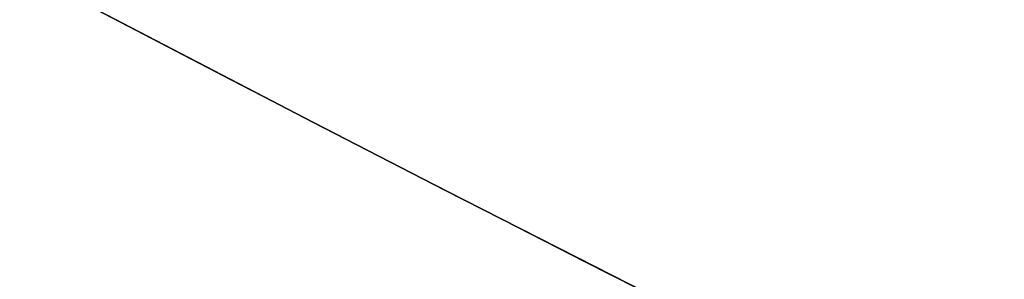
# Model space of a CAD drawing. Header units: millimetres. Extents: x -1649 to 240, y -242 to 238.
# Tile 349 of 656: x -10.735 to -10.26, y -22.402 to -22.277. Entities that reach past the tile are written whole.
import ezdxf

# ---------------------------------------------------------------- set-up
doc = ezdxf.new("R2010")
doc.units = ezdxf.units.MM
for name, color, linetype, true_color in [('BOMBILLA', 7, 'Continuous', 0xfff700), ('NEGRO', 7, 'Continuous', 0x292828), ('PANTALLA', 7, 'Continuous', 0xffffff)]:
    doc.layers.add(name, color=color, linetype=linetype, true_color=true_color)

# ---------------------------------------------------------------- blocks, each defined once
blk = doc.blocks.new('DOME M 29914')
at = {"layer": 'BOMBILLA', "extrusion": (0, 0, -1)}
blk.add_arc((-12.50152331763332, -0.01811837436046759, -330.6345638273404), 24.05871559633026, 180.8118392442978, 0.8118392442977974, dxfattribs=at)
at = {"layer": 'NEGRO', "extrusion": (0, 0, -1)}
for centre, radius, start, end in [((-12.49999999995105, -1.341600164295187e-10, -253.25), 211.4999999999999, 292.5907274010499, 112.5907273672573), ((-12.49999999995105, -1.341600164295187e-10, -253.5), 210, 329.857864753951, 149.8578647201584), ((-12.49999999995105, -1.341600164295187e-10, -253.25), 210.4999999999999, 292.5907274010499, 112.5907273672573), ((-12.49999999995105, -1.341600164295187e-10, -253.5), 206, 329.857864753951, 149.8578647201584), ((-12.49999999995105, -1.341600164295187e-10, -247), 199.5, 292.5907274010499, 112.5907273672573), ((-12.49999999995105, -1.341500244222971e-10, -258.5), 211.5, 292.590727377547, 112.5907273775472), ((-12.49999999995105, -1.341506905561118e-10, -248), 210.5, 292.590727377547, 112.5907273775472), ((-12.49999999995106, -1.341466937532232e-10, -258.4999999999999), 210.5, 292.5907273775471, 112.5907273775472), ((-12.49999999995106, -1.341513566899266e-10, -247.5), 199.5, 292.5907273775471, 112.5907273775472), ((-12.49999999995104, -1.341606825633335e-10, -259.5), 210, 329.8578647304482, 149.8578647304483), ((-12.49999999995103, -1.341431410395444e-10, -259.5), 206, 329.8578647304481, 149.8578647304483), ((-12.49999999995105, -1.341600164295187e-10, -253.25), 211.4999999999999, 112.5907273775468, 292.5907274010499), ((-12.49999999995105, -1.341950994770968e-10, -248), 211.5, 112.5907273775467, 292.5907273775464), ((-12.49999999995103, -1.341977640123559e-10, -258.4999999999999), 211.5, 112.5907273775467, 292.5907273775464), ((-12.49999999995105, -1.341600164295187e-10, -253.25), 210.4999999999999, 112.5907273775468, 292.5907274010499), ((-12.49999999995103, -1.341911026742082e-10, -258.5), 210.5, 112.5907273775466, 292.5907273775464), ((-12.49999999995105, -1.341600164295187e-10, -247), 199.5, 112.5907273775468, 292.5907274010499), ((-12.49999999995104, -1.341873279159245e-10, -247.5), 199.5, 112.5907273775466, 292.5907273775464), ((-12.49999999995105, -1.341600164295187e-10, -253.5), 210, 149.8578647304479, 329.857864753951), ((-12.49999999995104, -1.341280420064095e-10, -259.5), 210, 149.8578647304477, 329.8578647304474), ((-12.49999999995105, -1.341600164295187e-10, -253.5), 206, 149.8578647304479, 329.857864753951), ((-12.49999999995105, -1.341633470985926e-10, -259.5), 206, 149.8578647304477, 329.8578647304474), ((-12.49999999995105, -1.341600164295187e-10, -265.119279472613), 28.40000000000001, 60.27582303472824, 240.2758230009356), ((-12.49999999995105, -1.341569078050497e-10, -265.619279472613), 26.30000000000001, 60.27582301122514, 240.2758230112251), ((-12.49999999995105, -1.341600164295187e-10, -264.369279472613), 26.30000000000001, 60.27582303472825, 240.2758230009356), ((-12.49999999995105, -1.341582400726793e-10, -267.119279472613), 28.40000000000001, 60.27582301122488, 240.2758230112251), ((-12.49999999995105, -1.341600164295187e-10, -265.119279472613), 28.40000000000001, 240.2758230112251, 60.27582303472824), ((-12.49999999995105, -1.3417089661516e-10, -267.119279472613), 28.4, 240.2758230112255, 60.27582301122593), ((-12.49999999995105, -1.341600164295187e-10, -264.369279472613), 26.30000000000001, 240.2758230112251, 60.27582303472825), ((-12.49999999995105, -1.341686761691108e-10, -265.619279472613), 26.3, 240.2758230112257, 60.27582301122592), ((-12.49999999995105, -1.341682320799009e-10, -275.919279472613), 23.1, 240.2758230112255, 60.27582301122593), ((-12.49999999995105, -1.341582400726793e-10, -256.5), 26, 227.962105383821, 47.96210538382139), ((-12.4999999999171, -7.470535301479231e-11, -275.919279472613), 21.85790949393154, 240.2758230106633, 60.27582301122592), ((-12.49999999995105, -1.341600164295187e-10, -273.571862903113), 20.59548659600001, 259.7877403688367, 60.27582302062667), ((-12.49999999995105, -1.341600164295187e-10, -267.568868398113), 20.59548659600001, 260.1318514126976, 60.27582303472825), ((-12.49999999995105, -1.341600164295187e-10, -270.867860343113), 20.59548659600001, 240.2758230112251, 60.27582303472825), ((-12.49999999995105, -1.341631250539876e-10, -252.7), 21.75, 227.962105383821, 47.9621053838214), ((-12.49999999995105, -1.341640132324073e-10, -252.7), 20.95, 227.962105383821, 47.9621053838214), ((-12.49999999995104, -1.341553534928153e-10, -221), 20.94999999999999, 227.9621053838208, 47.9621053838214), ((-12.49999999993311, -1.141173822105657e-10, -281.3), 19.1499999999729, 227.9621053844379, 47.9621053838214), ((-12.49999999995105, -1.341600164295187e-10, -278.271747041), 19.85, 240.4672693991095, 34.66480464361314), ((-12.49999999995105, -1.341600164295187e-10, -275.271747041), 19.85, 240.4672693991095, 34.66480464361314), ((-12.49999999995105, -1.341600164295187e-10, -272.271747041), 19.85, 240.4672693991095, 34.66480464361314), ((-12.49999999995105, -1.341600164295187e-10, -269.271747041), 19.85, 240.4672693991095, 34.66480464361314), ((-12.49999999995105, -1.341600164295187e-10, -266.271747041), 19.85, 240.4672693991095, 34.66480464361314), ((-12.49999999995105, -1.341600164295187e-10, -263.271747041), 19.85, 240.4672693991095, 34.66480464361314), ((-12.49999999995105, -1.341600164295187e-10, -260.271747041), 19.85, 240.4672693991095, 34.66480464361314), ((-12.49999999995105, -1.341600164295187e-10, -257.271747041), 19.85, 240.4672693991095, 34.66480464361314), ((-12.49999999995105, -1.341600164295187e-10, -254.271747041), 19.85, 240.4672693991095, 34.66480464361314), ((-12.49999999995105, -1.341600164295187e-10, -251.271747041), 19.85, 240.4672693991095, 34.66480464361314), ((-12.49999999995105, -1.341600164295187e-10, -248.271747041), 19.85, 240.4672693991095, 34.66480464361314), ((-12.49999999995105, -1.341600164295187e-10, -245.271747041), 19.85, 240.4672693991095, 34.66480464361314), ((-12.49999999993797, -1.262969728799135e-10, -242.3), 19.85000000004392, 237.220322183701, 30.95717537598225), ((-12.49999999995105, -1.341600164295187e-10, -258.5), 32.49999999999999, 179.8578647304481, 359.8578647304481), ((-12.49999999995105, -1.341600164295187e-10, -257.5), 32.49999999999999, 179.8578647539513, 359.8578647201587), ((-12.49999999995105, -1.341600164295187e-10, -258.4999999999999), 20.25, 179.8578647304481, 359.8578647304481), ((-12.49999999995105, -1.341600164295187e-10, -242.9861459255), 19.85, 227.9621053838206, 308.5412627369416), ((-12.49999999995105, -1.341600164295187e-10, -271.519279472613), 23.10000000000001, 271.3777590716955, 317.1738869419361), ((-12.49999999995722, -1.265829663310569e-10, -274.9192794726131), 20.59548659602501, 240.2758230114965, 309.1348829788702)]:
    blk.add_arc(centre, radius, start, end, dxfattribs=at)
at = {"layer": 'NEGRO'}
for centre, radius, start, end in [((12.49999999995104, -1.341891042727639e-10, 248), 211.5, 67.4092726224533, 247.4092726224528), ((12.49999999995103, -1.341704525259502e-10, 246.5), 210, 67.4092726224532, 247.4092726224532), ((12.49999999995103, -1.341822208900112e-10, 247.5), 210, 67.40927262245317, 210.1421352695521), ((12.49999999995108, -1.341893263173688e-10, 247.5), 210.0000000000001, 67.40927262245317, 210.1421352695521), ((12.49999999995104, -1.341498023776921e-10, 247.5), 206, 30.14213526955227, 210.1421352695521), ((12.49999999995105, -1.341773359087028e-10, 246.5), 199.5, 67.40927262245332, 247.4092726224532), ((12.49999999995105, -1.341449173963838e-10, 248), 210.5, 247.4092726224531, 67.4092726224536), ((12.49999999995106, -1.341553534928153e-10, 246.5), 210, 247.4092726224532, 67.4092726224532), ((12.49999999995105, -1.34168010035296e-10, 246.5), 199.5, 247.4092726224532, 67.4092726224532), ((12.49999999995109, -1.341751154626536e-10, 247.5), 210, 247.4092726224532, 30.14213526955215), ((12.49999999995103, -1.341253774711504e-10, 247.5), 210.0000000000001, 247.4092726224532, 30.14213526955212), ((12.49999999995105, -1.341600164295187e-10, 247.5), 206, 210.1421352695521, 30.14213526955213), ((12.49999999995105, -1.341644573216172e-10, 263.1192794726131), 28.4, 299.7241769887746, 119.7241769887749), ((12.49999999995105, -1.341675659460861e-10, 263.1192794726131), 26.3, 299.7241769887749, 119.7241769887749), ((12.49999999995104, -1.341537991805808e-10, 263.119279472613), 28.40000000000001, 119.7241769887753, 299.7241769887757), ((12.49999999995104, -1.341571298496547e-10, 263.119279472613), 26.30000000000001, 119.7241769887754, 299.7241769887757), ((12.49999999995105, -1.341597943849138e-10, 255.7), 26, 132.0378946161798, 312.0378946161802), ((12.49999999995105, -1.341600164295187e-10, 256.1), 26, 132.0378946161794, 312.0378946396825), ((12.49999999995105, -1.341600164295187e-10, 269.359777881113), 21.85790949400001, 119.7241769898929, 299.724176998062), ((12.49999999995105, -1.341600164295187e-10, 272.359777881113), 21.85790949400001, 119.7241769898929, 299.724176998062), ((12.49999999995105, -1.341600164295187e-10, 274.513097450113), 21.85790949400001, 119.7241769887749, 286.8801097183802), ((12.49999999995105, -1.341617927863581e-10, 256.5), 24.75, 132.0378946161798, 312.0378946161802), ((12.49999999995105, -1.341622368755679e-10, 255.7), 24.75, 132.0378946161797, 312.0378946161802), ((12.49999999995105, -1.341604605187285e-10, 265.619279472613), 20.59548659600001, 119.7241769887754, 299.7241769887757), ((12.49999999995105, -1.341640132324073e-10, 221), 21.75, 132.0378946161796, 312.0378946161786), ((12.49999999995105, -1.341600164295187e-10, 236.85), 21.75, 132.0378946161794, 312.0378946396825), ((12.49999999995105, -1.341600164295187e-10, 236.85), 20.95, 132.0378946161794, 312.0378946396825), ((12.49999999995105, -1.341600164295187e-10, 256.5), 32.49999999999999, 180.1421352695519, 0.1421352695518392), ((12.49999999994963, -1.929703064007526e-10, 267.1192794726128), 23.09999999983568, 222.8261130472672, 268.6222409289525)]:
    blk.add_arc(centre, radius, start, end, dxfattribs=at)
for points, weights in [([(93.57808880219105, 194.866481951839, 246.9393398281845), (-296.1548751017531, 357.0226595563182, 246.9393398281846), (-458.3110527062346, -32.71030434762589, 246.9393398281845), (-68.57808880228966, -194.8664819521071, 246.9393398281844)], [0.8164906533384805, 0.2721635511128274, 0.2721635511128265, 0.8164906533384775]), ([(93.3064566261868, 194.2136297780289, 247.6464466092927), (-295.1208029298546, 355.826543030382, 247.6464466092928), (-456.7337161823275, -32.60071652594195, 247.6464466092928), (-68.3064566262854, -194.213629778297, 247.6464466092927)], [0.8164906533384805, 0.2721635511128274, 0.2721635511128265, 0.8164906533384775]), ([(-68.57808880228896, -194.8664819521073, 246.9393398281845), (321.1548751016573, -357.0226595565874, 246.9393398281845), (483.3110527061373, 32.71030434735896, 246.9393398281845), (93.57808880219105, 194.866481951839, 246.9393398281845)], [0.8164906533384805, 0.2721635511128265, 0.2721635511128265, 0.8164906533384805]), ([(-68.3064566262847, -194.2136297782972, 247.6464466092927), (320.1208029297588, -355.8265430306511, 247.6464466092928), (481.7337161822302, 32.600716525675, 247.6464466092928), (93.3064566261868, 194.2136297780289, 247.6464466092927)], [0.8164906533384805, 0.2721635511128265, 0.2721635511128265, 0.8164906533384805]), ([(-2.652660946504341, 16.8063681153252, 254.821320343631), (-36.26539717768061, -13.49895377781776, 254.8213203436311), (-5.960075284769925, -47.11169000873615, 254.8213203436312), (27.65266094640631, -16.80636811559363, 254.8213203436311)], [0.8164906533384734, 0.2721635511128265, 0.2721635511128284, 0.816490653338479]), ([(-2.273865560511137, 16.38623235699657, 255.3870057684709), (-35.04633027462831, -13.1614987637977, 255.3870057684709), (-5.498599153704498, -45.93396347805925, 255.3870057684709), (27.27386556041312, -16.38623235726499, 255.3870057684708)], [0.816490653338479, 0.2721635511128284, 0.2721635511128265, 0.8164906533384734]), ([(-1.573958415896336, 15.60993985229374, 219.2322330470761), (-32.79383812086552, -12.53797697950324, 219.2322330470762), (-4.645921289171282, -43.75785668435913, 219.2322330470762), (26.57395841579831, -15.60993985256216, 219.2322330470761)], [0.816490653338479, 0.2721635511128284, 0.2721635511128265, 0.8164906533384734])]:
    blk.add_rational_spline(points, weights, degree=3, dxfattribs=at)
for points, weights, knots in [([(6.907576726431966, -20.47675540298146, 267.788785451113), (18.72983697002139, -23.70554248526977, 268.038785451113), (27.43717872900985, -15.08155832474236, 268.288785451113), (36.14452048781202, -6.457574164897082, 268.538785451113), (33.02960200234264, 5.39519707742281, 268.788785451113), (29.91468351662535, 17.24796832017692, 269.038785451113), (18.09242327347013, 20.47675540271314, 269.288785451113), (6.270163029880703, 23.70554248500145, 269.538785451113), (-2.437178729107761, 15.08155832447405, 269.788785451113), (-11.14452048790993, 6.457574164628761, 270.038785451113), (-8.029602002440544, -5.39519707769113, 270.288785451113), (-4.914683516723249, -17.24796832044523, 270.538785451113), (6.907576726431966, -20.47675540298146, 270.788785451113), (18.72983697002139, -23.70554248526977, 271.038785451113), (27.43717872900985, -15.08155832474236, 271.288785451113), (36.14452048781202, -6.457574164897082, 271.538785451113), (33.02960200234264, 5.39519707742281, 271.788785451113), (29.91468351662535, 17.24796832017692, 272.038785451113), (18.09242327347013, 20.47675540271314, 272.288785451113), (6.270163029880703, 23.70554248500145, 272.538785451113), (-2.437178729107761, 15.08155832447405, 272.788785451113), (-11.14452048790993, 6.457574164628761, 273.038785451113), (-8.029602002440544, -5.39519707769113, 273.288785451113), (-4.914683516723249, -17.24796832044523, 273.538785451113), (6.907576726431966, -20.47675540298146, 273.788785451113), (18.72983697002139, -23.70554248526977, 274.038785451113), (27.43717872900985, -15.08155832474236, 274.288785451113), (36.14452048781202, -6.457574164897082, 274.538785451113), (33.02960200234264, 5.39519707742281, 274.788785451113), (29.91468351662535, 17.24796832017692, 275.038785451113), (18.09242327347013, 20.47675540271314, 275.288785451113), (12.34638650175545, 22.04606016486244, 275.4102942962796), (6.622775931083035, 20.39683669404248, 275.5505617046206)], [1, 0.866025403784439, 1, 0.866025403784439, 1, 0.866025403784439, 1, 0.866025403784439, 1, 0.866025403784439, 1, 0.866025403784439, 1, 0.866025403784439, 1, 0.866025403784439, 1, 0.866025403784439, 1, 0.866025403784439, 1, 0.866025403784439, 1, 0.866025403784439, 1, 0.866025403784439, 1, 0.866025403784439, 1, 0.866025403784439, 1, 0.9300682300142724, 0.9331421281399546], [0, 0, 0, 0.0416666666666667, 0.0416666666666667, 0.0833333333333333, 0.0833333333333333, 0.125, 0.125, 0.166666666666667, 0.166666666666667, 0.208333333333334, 0.208333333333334, 0.25, 0.25, 0.291666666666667, 0.291666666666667, 0.333333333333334, 0.333333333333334, 0.375, 0.375, 0.416666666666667, 0.416666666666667, 0.458333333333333, 0.458333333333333, 0.5, 0.5, 0.541666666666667, 0.541666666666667, 0.583333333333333, 0.583333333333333, 0.625, 0.625, 0.646749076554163, 0.646749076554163, 0.646749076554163]), ([(6.907576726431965, -20.47675540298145, 265.680037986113), (18.72983697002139, -23.70554248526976, 265.930037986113), (27.43717872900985, -15.08155832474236, 266.180037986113), (36.14452048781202, -6.457574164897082, 266.430037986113), (33.02960200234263, 5.395197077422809, 266.680037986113), (29.91468351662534, 17.24796832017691, 266.930037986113), (18.09242327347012, 20.47675540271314, 267.180037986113), (6.270163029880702, 23.70554248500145, 267.430037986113), (-2.437178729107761, 15.08155832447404, 267.680037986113), (-11.14452048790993, 6.457574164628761, 267.9300379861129), (-8.029602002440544, -5.39519707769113, 268.180037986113), (-4.914683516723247, -17.24796832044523, 268.430037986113), (6.907576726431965, -20.47675540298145, 268.680037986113), (18.72983697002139, -23.70554248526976, 268.930037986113), (27.43717872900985, -15.08155832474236, 269.180037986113), (36.14452048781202, -6.457574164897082, 269.430037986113), (33.02960200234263, 5.395197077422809, 269.680037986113), (29.91468351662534, 17.24796832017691, 269.930037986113), (18.09242327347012, 20.47675540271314, 270.180037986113), (6.270163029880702, 23.70554248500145, 270.430037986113), (-2.437178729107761, 15.08155832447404, 270.680037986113), (-11.14452048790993, 6.457574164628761, 270.9300379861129), (-8.029602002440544, -5.39519707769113, 271.180037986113), (-4.914683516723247, -17.24796832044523, 271.430037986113), (6.907576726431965, -20.47675540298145, 271.680037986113), (18.72983697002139, -23.70554248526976, 271.930037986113), (27.43717872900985, -15.08155832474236, 272.180037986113), (36.14452048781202, -6.457574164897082, 272.430037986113), (33.02960200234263, 5.395197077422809, 272.680037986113), (29.91468351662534, 17.24796832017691, 272.930037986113), (18.09242327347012, 20.47675540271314, 273.180037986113), (6.270163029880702, 23.70554248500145, 273.430037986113), (-2.437178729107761, 15.08155832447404, 273.680037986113), (-11.14452048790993, 6.457574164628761, 273.9300379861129), (-8.029602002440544, -5.39519707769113, 274.180037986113), (-4.914683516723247, -17.24796832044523, 274.430037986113), (6.907576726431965, -20.47675540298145, 274.680037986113), (18.72983697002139, -23.70554248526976, 274.930037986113), (27.43717872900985, -15.08155832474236, 275.180037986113), (33.52303629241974, -9.053962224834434, 275.3547714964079), (33.72102674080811, -0.4906464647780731, 275.5505846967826)], [1, 0.866025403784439, 1, 0.866025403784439, 1, 0.866025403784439, 1, 0.866025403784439, 1, 0.866025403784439, 1, 0.866025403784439, 1, 0.866025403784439, 1, 0.866025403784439, 1, 0.866025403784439, 1, 0.866025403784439, 1, 0.866025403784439, 1, 0.866025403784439, 1, 0.866025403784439, 1, 0.866025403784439, 1, 0.866025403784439, 1, 0.866025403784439, 1, 0.866025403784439, 1, 0.866025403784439, 1, 0.866025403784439, 1, 0.9024248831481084, 0.946979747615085], [0, 0, 0, 0.0416666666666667, 0.0416666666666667, 0.0833333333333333, 0.0833333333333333, 0.125, 0.125, 0.166666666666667, 0.166666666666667, 0.208333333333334, 0.208333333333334, 0.25, 0.25, 0.291666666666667, 0.291666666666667, 0.333333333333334, 0.333333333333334, 0.375, 0.375, 0.416666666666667, 0.416666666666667, 0.458333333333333, 0.458333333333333, 0.5, 0.5, 0.541666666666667, 0.541666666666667, 0.583333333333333, 0.583333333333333, 0.625, 0.625, 0.666666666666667, 0.666666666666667, 0.708333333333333, 0.708333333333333, 0.75, 0.75, 0.791666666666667, 0.791666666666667, 0.8220129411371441, 0.8220129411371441, 0.8220129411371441]), ([(23.33770145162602, -18.98189755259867, 274.5958667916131), (15.47519105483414, -23.47099249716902, 274.395818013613), (6.74127664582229, -21.08566605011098, 274.216459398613), (-5.432538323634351, -17.76086557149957, 273.9664593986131), (-8.640084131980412, -5.555632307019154, 273.716459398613), (-11.84762994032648, 6.649600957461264, 273.466459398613), (-2.881360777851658, 15.53003374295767, 273.216459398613), (-0.8367582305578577, 17.55506279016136, 273.159451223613), (1.662298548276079, 18.98189755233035, 273.095866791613)], [0.94918348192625, 0.900100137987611, 1, 0.866025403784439, 1, 0.866025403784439, 1, 0.965925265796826, 0.949183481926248], [3.772535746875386, 3.772535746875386, 3.772535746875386, 3.803605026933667, 3.803605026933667, 3.845271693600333, 3.845271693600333, 3.886938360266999, 3.886938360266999, 3.897535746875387, 3.897535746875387, 3.897535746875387]), ([(23.33770145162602, -18.98189755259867, 271.595866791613), (15.47519105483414, -23.47099249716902, 271.3958180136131), (6.74127664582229, -21.08566605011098, 271.216459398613), (-5.432538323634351, -17.76086557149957, 270.9664593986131), (-8.640084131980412, -5.555632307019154, 270.716459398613), (-11.84762994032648, 6.649600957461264, 270.4664593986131), (-2.881360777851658, 15.53003374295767, 270.216459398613), (-0.8367582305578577, 17.55506279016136, 270.159451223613), (1.662298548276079, 18.98189755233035, 270.095866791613)], [0.94918348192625, 0.900100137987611, 1, 0.866025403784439, 1, 0.866025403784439, 1, 0.965925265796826, 0.949183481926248], [4.022535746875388, 4.022535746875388, 4.022535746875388, 4.053605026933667, 4.053605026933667, 4.095271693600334, 4.095271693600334, 4.136938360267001, 4.136938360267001, 4.147535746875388, 4.147535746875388, 4.147535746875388]), ([(1.662298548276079, 18.98189755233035, 267.123688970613), (-0.8367582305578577, 17.55506279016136, 267.187273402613), (-2.881360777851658, 15.53003374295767, 267.244281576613), (-11.84762994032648, 6.649600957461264, 267.494281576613), (-8.640084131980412, -5.555632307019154, 267.744281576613), (-5.432538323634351, -17.76086557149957, 267.9942815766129), (6.74127664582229, -21.08566605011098, 268.244281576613), (15.47519105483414, -23.47099249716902, 268.4236401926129), (23.33770145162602, -18.98189755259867, 268.623688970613)], [0.949183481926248, 0.965925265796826, 1, 0.866025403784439, 1, 0.866025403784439, 1, 0.900100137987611, 0.949183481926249], [0.156069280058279, 0.156069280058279, 0.156069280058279, 0.166666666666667, 0.166666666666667, 0.208333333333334, 0.208333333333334, 0.25, 0.25, 0.281069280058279, 0.281069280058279, 0.281069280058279]), ([(1.662298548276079, 18.98189755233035, 270.123688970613), (-0.8367582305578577, 17.55506279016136, 270.1872734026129), (-2.881360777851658, 15.53003374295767, 270.244281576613), (-11.84762994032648, 6.649600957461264, 270.4942815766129), (-8.640084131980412, -5.555632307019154, 270.744281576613), (-5.432538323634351, -17.76086557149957, 270.9942815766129), (6.74127664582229, -21.08566605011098, 271.244281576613), (15.47519105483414, -23.47099249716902, 271.4236401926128), (23.33770145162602, -18.98189755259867, 271.623688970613)], [0.949183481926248, 0.965925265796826, 1, 0.866025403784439, 1, 0.866025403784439, 1, 0.900100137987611, 0.94918348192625], [0.406069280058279, 0.406069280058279, 0.406069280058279, 0.416666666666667, 0.416666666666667, 0.458333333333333, 0.458333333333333, 0.5, 0.5, 0.53106928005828, 0.53106928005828, 0.53106928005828]), ([(1.662298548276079, 18.98189755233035, 273.123688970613), (-0.8367582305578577, 17.55506279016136, 273.1872734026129), (-2.881360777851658, 15.53003374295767, 273.244281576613), (-11.84762994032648, 6.649600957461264, 273.494281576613), (-8.640084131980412, -5.555632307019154, 273.744281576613), (-5.432538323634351, -17.76086557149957, 273.994281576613), (6.74127664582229, -21.08566605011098, 274.244281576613), (15.47519105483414, -23.47099249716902, 274.4236401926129), (23.33770145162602, -18.98189755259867, 274.623688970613)], [0.949183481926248, 0.965925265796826, 1, 0.866025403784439, 1, 0.866025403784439, 1, 0.900100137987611, 0.94918348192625], [0.656069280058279, 0.656069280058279, 0.656069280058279, 0.666666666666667, 0.666666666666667, 0.708333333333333, 0.708333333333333, 0.75, 0.75, 0.78106928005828, 0.78106928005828, 0.78106928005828]), ([(22.71176041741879, -17.88558126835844, 272.4952017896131), (15.30335626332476, -22.11540456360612, 272.2951530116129), (7.073876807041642, -19.86784475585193, 272.1157943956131), (-4.396828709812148, -16.7350710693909, 271.865794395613), (-7.419119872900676, -5.234761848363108, 271.6157943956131), (-10.44141103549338, 6.265547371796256, 271.365794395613), (-1.992996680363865, 14.63308290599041, 271.1157943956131), (-0.06648196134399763, 16.5411546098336, 271.058786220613), (2.288239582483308, 17.88558126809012, 270.995201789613)], [0.949183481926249, 0.900100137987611, 1, 0.866025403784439, 1, 0.866025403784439, 1, 0.965925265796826, 0.949183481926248], [1.281069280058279, 1.281069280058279, 1.281069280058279, 1.312138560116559, 1.312138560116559, 1.353805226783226, 1.353805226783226, 1.395471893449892, 1.395471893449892, 1.40606928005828, 1.40606928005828, 1.40606928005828]), ([(22.71176041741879, -17.88558126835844, 269.495201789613), (15.30335626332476, -22.11540456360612, 269.295153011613), (7.073876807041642, -19.86784475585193, 269.1157943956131), (-4.396828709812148, -16.7350710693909, 268.865794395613), (-7.419119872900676, -5.234761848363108, 268.6157943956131), (-10.44141103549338, 6.265547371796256, 268.365794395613), (-1.992996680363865, 14.63308290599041, 268.1157943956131), (-0.06648196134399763, 16.5411546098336, 268.0587862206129), (2.288239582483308, 17.88558126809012, 267.9952017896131)], [0.949183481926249, 0.900100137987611, 1, 0.866025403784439, 1, 0.866025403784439, 1, 0.965925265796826, 0.949183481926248], [6.203731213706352, 6.203731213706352, 6.203731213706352, 6.234800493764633, 6.234800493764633, 6.2764671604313, 6.2764671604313, 6.318133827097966, 6.318133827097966, 6.328731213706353, 6.328731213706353, 6.328731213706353]), ([(2.288239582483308, 17.88558126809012, 269.240518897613), (-0.06648196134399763, 16.5411546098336, 269.3041033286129), (-1.992996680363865, 14.63308290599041, 269.3611115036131), (-10.44141103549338, 6.265547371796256, 269.611111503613), (-7.419119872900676, -5.234761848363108, 269.8611115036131), (-4.396828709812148, -16.7350710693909, 270.111111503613), (7.073876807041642, -19.86784475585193, 270.3611115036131), (15.30335626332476, -22.11540456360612, 270.5404701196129), (22.71176041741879, -17.88558126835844, 270.740518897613)], [0.949183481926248, 0.965925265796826, 1, 0.866025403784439, 1, 0.866025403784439, 1, 0.900100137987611, 0.949183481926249], [1.187138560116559, 1.187138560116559, 1.187138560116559, 1.197735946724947, 1.197735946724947, 1.239402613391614, 1.239402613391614, 1.28106928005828, 1.28106928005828, 1.312138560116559, 1.312138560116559, 1.312138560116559]), ([(2.288239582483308, 17.88558126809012, 272.2405188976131), (-0.06648196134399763, 16.5411546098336, 272.3041033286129), (-1.992996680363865, 14.63308290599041, 272.3611115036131), (-10.44141103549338, 6.265547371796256, 272.611111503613), (-7.419119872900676, -5.234761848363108, 272.8611115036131), (-4.396828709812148, -16.7350710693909, 273.111111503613), (7.073876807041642, -19.86784475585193, 273.3611115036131), (15.30335626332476, -22.11540456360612, 273.540470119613), (22.71176041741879, -17.88558126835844, 273.740518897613)], [0.949183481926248, 0.965925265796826, 1, 0.866025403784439, 1, 0.866025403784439, 1, 0.900100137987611, 0.949183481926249], [1.437138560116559, 1.437138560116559, 1.437138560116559, 1.447735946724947, 1.447735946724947, 1.489402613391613, 1.489402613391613, 1.53106928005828, 1.53106928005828, 1.56213856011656, 1.56213856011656, 1.56213856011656])]:
    blk.add_rational_spline(points, weights, degree=2, knots=knots, dxfattribs=at)
for points in [[(-81.44199946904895, -154.7123160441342, 0.5), (3.009083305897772, -8.43874992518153, 0.5)], [(3.009083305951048, -8.438749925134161, 13), (-81.44199946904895, -154.7123160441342, 13)], [(-79.94199946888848, -152.1142398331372, 25.49999999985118), (3.009083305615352, -8.438749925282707, 25.50000000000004)], [(9.937286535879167, -12.43874992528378, 0.5000000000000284), (-74.51379623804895, -158.7123160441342, 0.5)], [(9.937286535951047, -12.43874992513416, 13), (-74.51379623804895, -158.7123160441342, 13)], [(9.937286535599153, -12.4387499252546, 25.5), (-73.01379623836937, -156.1142398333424, 25.49999999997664)], [(4.999999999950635, -12.99038105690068, 0.5), (-77.50000000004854, -155.8845726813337, 0.5)], [(4.999999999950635, -12.99038105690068), (-77.50000000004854, -155.8845726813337)], [(8.24759526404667, -14.86538105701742), (-74.25240473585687, -157.7595726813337)], [(-74.25240473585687, -157.7595726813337, 0.5), (8.24759526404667, -14.86538105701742, 0.5000000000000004)], [(8.247595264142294, -14.86538105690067, 0.25), (-74.25240473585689, -157.7595726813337, 0.25)]]:
    blk.add_open_spline(points, degree=1, dxfattribs=at)
blk.add_open_spline([(22.88069400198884, -18.18146319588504, 275.2599914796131), (22.37034527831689, -18.46368268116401, 275.2520334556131), (21.64882388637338, -18.83872435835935, 275.240781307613), (20.20725946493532, -19.42873560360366, 275.218961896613), (19.66677423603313, -19.62924196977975, 275.210865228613), (18.76198188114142, -19.91478353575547, 275.197484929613), (18.44472608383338, -20.00737719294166, 275.192818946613), (17.94509204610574, -20.1393129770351, 275.185511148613), (17.77459116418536, -20.18212932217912, 275.183023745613), (17.42566318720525, -20.26488805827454, 275.1779459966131), (17.22590366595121, -20.30930058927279, 275.1750466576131), (15.77642545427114, -20.61303677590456, 275.154051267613), (14.60160690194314, -20.73330595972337, 275.137496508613), (13.046242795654, -20.79132946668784, 275.115826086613), (12.56185365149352, -20.79010295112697, 275.109129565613), (11.88800167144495, -20.76828234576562, 275.099875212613), (11.67215687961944, -20.75766359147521, 275.096922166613), (11.36162959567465, -20.7379353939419, 275.0926902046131), (11.20967482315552, -20.72711976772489, 275.090623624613), (11.0626894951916, -20.71509136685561, 275.088631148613), (10.96580372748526, -20.7068257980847, 275.087319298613), (10.93930633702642, -20.70454375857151, 275.086960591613), (10.32072164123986, -20.6474650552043, 275.078604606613), (9.78822979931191, -20.57632055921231, 275.0714852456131), (9.01713831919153, -20.4445726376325, 275.061268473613), (8.76470717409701, -20.39648237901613, 275.057939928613), (8.393089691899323, -20.31875801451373, 275.0530626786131), (8.209037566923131, -20.27849829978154, 275.050652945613), (7.99740560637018, -20.22922685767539, 275.047892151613), (7.892365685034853, -20.204033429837, 275.046524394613), (7.847515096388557, -20.19311863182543, 275.045940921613), (7.817651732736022, -20.18581617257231, 275.045552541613), (7.815416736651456, -20.18528184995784, 275.045523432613), (6.905513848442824, -19.96065344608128, 275.033697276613), (6.226958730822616, -19.7343698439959, 275.024662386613), (5.493012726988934, -19.47012648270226, 275.014759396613), (5.295630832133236, -19.39402795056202, 275.012066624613), (5.068156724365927, -19.30413569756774, 275.008939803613), (5.003772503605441, -19.27818281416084, 275.008049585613), (4.924151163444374, -19.24577894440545, 275.006942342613), (4.888580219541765, -19.23120554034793, 275.006445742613), (4.859339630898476, -19.21914489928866, 275.006034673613), (4.841250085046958, -19.21166889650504, 275.0057796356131), (4.849641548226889, -19.21515640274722, 275.0058992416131), (3.265202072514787, -18.55775271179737, 274.983400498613), (1.399761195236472, -17.56557525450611, 274.9546426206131), (-0.4988035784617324, -15.97514236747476, 274.919279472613)], degree=3, knots=[0, 0, 0, 0, 0.124999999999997, 0.124999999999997, 0.187499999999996, 0.187499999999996, 0.218749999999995, 0.218749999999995, 0.234374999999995, 0.234374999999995, 0.249999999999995, 0.249999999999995, 0.374999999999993, 0.374999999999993, 0.437499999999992, 0.437499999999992, 0.468749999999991, 0.468749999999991, 0.484374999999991, 0.49218749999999, 0.49218749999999, 0.49999999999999, 0.49999999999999, 0.562499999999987, 0.562499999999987, 0.593749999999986, 0.593749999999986, 0.609374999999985, 0.617187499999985, 0.621093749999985, 0.623046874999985, 0.623046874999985, 0.624999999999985, 0.624999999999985, 0.687499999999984, 0.687499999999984, 0.718749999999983, 0.718749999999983, 0.734374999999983, 0.734374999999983, 0.742187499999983, 0.746093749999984, 0.746093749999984, 0.749999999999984, 0.749999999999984, 1, 1, 1, 1], dxfattribs=at)
at = {"layer": 'PANTALLA', "extrusion": (0, 0, -1)}
for radius in [210, 206]:
    blk.add_arc((-12.49999999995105, -1.341611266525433e-10, -259.5), radius, 59.85786473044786, 239.8578647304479, dxfattribs=at)
at = {"layer": 'PANTALLA'}
for radius in [210, 206]:
    blk.add_arc((12.49999999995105, -1.341600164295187e-10, 259.5), radius, 120.1421352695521, 300.1421352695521, dxfattribs=at)
at = {"layer": 'PANTALLA', "extrusion": (0.864782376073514, 0.5021468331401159, 3.049165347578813e-17)}
for radius in [210, 206]:
    blk.add_arc((-6.276835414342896, 259.5, 10.80977970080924), radius, 0, 180, dxfattribs=at)
at = {"layer": 'PANTALLA', "extrusion": (0.502146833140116, -0.864782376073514, 0)}
for centre, radius, start in [((10.80977970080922, 259.5000000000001, 6.276835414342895), 210, 358.5434189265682), ((10.80977970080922, 259.5000000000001, 6.276835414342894), 206, 358.5151295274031)]:
    blk.add_arc(centre, radius, start, 180, dxfattribs=at)
at = {"layer": 'PANTALLA'}
for points, knots in [([(-152.2349515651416, 130.1303219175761, 254.1619244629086), (-148.4311605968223, 134.9456279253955, 254.1619244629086), (-144.4180670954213, 139.5918377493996, 254.1619244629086), (-135.9963979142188, 148.5192942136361, 254.1619244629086), (-131.5918717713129, 152.7962481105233, 254.1619244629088), (-124.7138543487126, 158.9127901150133, 254.1619244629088), (-122.3769522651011, 160.9009771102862, 254.1619244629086), (-117.6176894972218, 164.7734917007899, 254.1619244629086), (-115.1959005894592, 166.6573540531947, 254.1619244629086), (-111.5026355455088, 169.4024914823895, 254.1619244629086), (-110.2615802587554, 170.3039992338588, 254.1619244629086), (-107.7599337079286, 172.0796504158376, 254.1619244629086), (-106.4994175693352, 172.9537405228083, 254.1619244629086), (-103.9594537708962, 174.6741348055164, 254.1619244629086), (-102.6800823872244, 175.520387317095, 254.1619244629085), (-100.7472989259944, 176.7686126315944, 254.1619244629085), (-100.1007342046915, 177.1811721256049, 254.1619244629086), (-98.8032001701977, 177.9991313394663, 254.1619244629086), (-98.15215282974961, 178.4045800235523, 254.1619244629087), (-97.49894991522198, 178.806420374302, 254.1619244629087), (-96.74110677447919, 179.2726337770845, 254.1619244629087), (-95.98024954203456, 179.7340592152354, 254.1619244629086), (-94.45285327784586, 180.6471250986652, 254.1619244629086), (-93.68619060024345, 181.0988390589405, 254.1619244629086), (-92.91676112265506, 181.5456180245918, 254.1619244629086), (-92.14730831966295, 181.9924105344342, 254.1619244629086), (-91.37496414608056, 182.4343399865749, 254.1619244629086), (-89.82484464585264, 183.3082725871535, 254.1619244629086), (-89.04694384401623, 183.7403460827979, 254.1619244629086), (-88.2664026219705, 184.1674158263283, 254.1619244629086), (-87.59360014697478, 184.5355367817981, 254.1619244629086), (-86.91874742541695, 184.8999885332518, 254.1619244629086), (-85.56516968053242, 185.6214309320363, 254.1619244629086), (-84.88636327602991, 185.9784647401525, 254.1619244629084), (-82.84422539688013, 187.0383287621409, 254.1619244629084), (-81.47507822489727, 187.7299720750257, 254.1619244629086), (-78.72187086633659, 189.0831246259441, 254.1619244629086), (-77.33789335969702, 189.7445932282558, 254.1619244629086), (-74.55568938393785, 191.0370767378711, 254.1619244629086), (-73.15754646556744, 191.6680528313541, 254.1619244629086), (-68.94266623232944, 193.5148800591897, 254.1619244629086), (-66.1060665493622, 194.6843676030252, 254.1619244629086), (-60.38365236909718, 196.8981714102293, 254.1619244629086), (-57.49852536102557, 197.9422217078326, 254.1619244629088), (-48.77692298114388, 200.883796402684, 254.1619244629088), (-42.87909702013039, 202.5890336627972, 254.1619244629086), (-30.95104446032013, 205.4779007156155, 254.1619244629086), (-24.92655343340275, 206.6601414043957, 254.1619244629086), (-18.85895380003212, 207.5767833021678, 254.1619244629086), (-11.78366055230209, 208.6456590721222, 254.1619244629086), (-4.65834489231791, 209.3520919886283, 254.1619244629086), (9.636526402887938, 210.0345393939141, 254.1619244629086), (16.79673406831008, 210.0101076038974, 254.1619244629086), (38.24090065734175, 208.8396227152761, 254.1619244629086), (52.42274021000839, 206.5980561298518, 254.1619244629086), (66.26563000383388, 202.9304363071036, 254.1619244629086), (80.09839053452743, 199.2655001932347, 254.1619244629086), (93.52017523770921, 194.1958114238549, 254.1619244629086), (112.7181359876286, 184.6048689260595, 254.1619244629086), (118.9472309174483, 181.0845643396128, 254.1619244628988), (131.0218246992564, 173.4220559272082, 254.1619244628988), (136.8594390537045, 169.2848555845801, 254.1619244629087), (142.474544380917, 164.8578865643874, 254.1619244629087), (152.8431851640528, 156.6832132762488, 254.1619244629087), (162.4174956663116, 147.5485799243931, 254.1619244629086), (179.722944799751, 127.6022165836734, 254.1619244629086), (187.4154922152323, 116.8349670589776, 254.1619244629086), (194.0456180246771, 105.416761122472, 254.1619244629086), (200.6757438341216, 93.99855518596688, 254.1619244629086), (206.2138776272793, 81.98031812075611, 254.1619244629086), (214.9589424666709, 57.06325928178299, 254.1619244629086), (218.1463719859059, 44.22000264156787, 254.1619244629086), (220.1063333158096, 31.16272319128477, 254.1619244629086), (221.167744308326, 24.09159391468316, 254.1619244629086), (221.8671954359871, 16.9708540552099, 254.1619244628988), (222.5367079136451, 2.68584081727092, 254.1619244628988), (222.5063320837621, -4.469104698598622, 254.1619244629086), (221.3196483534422, -25.89664904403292, 254.1619244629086), (219.0695100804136, -40.06643826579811, 254.1619244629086), (215.3956309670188, -53.89682628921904, 254.1619244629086), (211.7190615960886, -67.73734183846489, 254.1619244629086), (206.6359550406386, -81.16534323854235, 254.1619244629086), (197.0227043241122, -100.369710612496, 254.1619244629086), (193.4946289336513, -106.6004292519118, 254.1619244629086), (185.8159999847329, -118.6771729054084, 254.1619244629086), (181.6704677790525, -124.5153004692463, 254.1619244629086), (177.2349515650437, -130.1303219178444, 254.1619244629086), (173.4311605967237, -134.9456279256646, 254.1619244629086), (169.4180670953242, -139.5918377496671, 254.1619244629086), (160.9963979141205, -148.5192942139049, 254.1619244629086), (156.5918717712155, -152.7962481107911, 254.1619244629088), (149.7138543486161, -158.9127901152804, 254.1619244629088), (147.3769522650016, -160.9009771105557, 254.1619244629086), (142.6176894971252, -164.7734917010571, 254.1619244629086), (140.1959005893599, -166.6573540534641, 254.1619244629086), (136.5026355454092, -169.4024914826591, 254.1619244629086), (135.2615802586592, -170.3039992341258, 254.1619244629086), (132.7599337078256, -172.0796504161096, 254.1619244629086), (131.4994175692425, -172.9537405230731, 254.1619244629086), (128.9594537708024, -174.6741348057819, 254.1619244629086), (127.6800823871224, -175.520387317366, 254.1619244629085), (125.7472989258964, -176.7686126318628, 254.1619244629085), (125.1007342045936, -177.1811721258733, 254.1619244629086), (123.8032001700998, -177.9991313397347, 254.1619244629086), (123.1521528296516, -178.4045800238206, 254.1619244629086), (122.498949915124, -178.8064203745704, 254.1619244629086), (121.7411067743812, -179.2726337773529, 254.1619244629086), (120.9802495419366, -179.7340592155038, 254.1619244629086), (119.4528532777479, -180.6471250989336, 254.1619244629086), (118.6861906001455, -181.0988390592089, 254.1619244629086), (117.9167611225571, -181.5456180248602, 254.1619244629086), (117.147308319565, -181.9924105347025, 254.1619244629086), (116.3749641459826, -182.4343399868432, 254.1619244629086), (114.8248446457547, -183.3082725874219, 254.1619244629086), (114.0469438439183, -183.7403460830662, 254.1619244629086), (113.2664026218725, -184.1674158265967, 254.1619244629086), (112.5936001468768, -184.5355367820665, 254.1619244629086), (111.918747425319, -184.8999885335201, 254.1619244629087), (110.5651696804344, -185.6214309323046, 254.1619244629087), (109.8863632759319, -185.9784647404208, 254.1619244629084), (107.8442253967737, -187.0383287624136, 254.1619244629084), (106.4750782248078, -187.7299720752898, 254.1619244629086), (103.7218708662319, -189.0831246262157, 254.1619244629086), (102.3378933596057, -189.744593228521, 254.1619244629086), (99.55568938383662, -191.037076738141, 254.1619244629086), (98.15754646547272, -191.6680528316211, 254.1619244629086), (93.94266623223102, -193.5148800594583, 254.1619244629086), (91.10606654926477, -194.6843676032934, 254.1619244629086), (85.38365236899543, -196.8981714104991, 254.1619244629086), (82.49852536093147, -197.9422217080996, 254.1619244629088), (73.7769229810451, -200.8837964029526, 254.1619244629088), (67.8790970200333, -202.5890336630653, 254.1619244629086), (55.9510444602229, -205.4779007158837, 254.1619244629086), (49.92655343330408, -206.6601414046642, 254.1619244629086), (43.85895379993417, -207.5767833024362, 254.1619244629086), (36.78366055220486, -208.6456590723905, 254.1619244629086), (29.65834489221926, -209.3520919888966, 254.1619244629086), (15.36347359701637, -210.0345393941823, 254.1619244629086), (8.20326593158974, -210.0101076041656, 254.1619244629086), (-13.24090065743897, -208.8396227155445, 254.1619244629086), (-27.4227402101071, -206.5980561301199, 254.1619244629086), (-41.26563000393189, -202.9304363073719, 254.1619244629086), (-55.0983905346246, -199.2655001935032, 254.1619244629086), (-68.52017523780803, -194.1958114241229, 254.1619244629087), (-87.71813598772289, -184.6048689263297, 254.1619244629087), (-93.94723091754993, -181.0845643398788, 254.1619244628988), (-106.0218246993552, -173.422055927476, 254.1619244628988), (-111.8594390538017, -169.284855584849, 254.1619244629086), (-117.474544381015, -164.8578865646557, 254.1619244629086), (-127.8431851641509, -156.683213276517, 254.1619244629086), (-137.4174956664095, -147.5485799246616, 254.1619244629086), (-154.7229447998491, -127.6022165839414, 254.1619244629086), (-162.4154922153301, -116.8349670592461, 254.1619244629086), (-169.045618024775, -105.4167611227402, 254.1619244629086), (-175.6757438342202, -93.99855518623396, 254.1619244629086), (-181.2138776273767, -81.98031812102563, 254.1619244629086), (-189.9589424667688, -57.06325928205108, 254.1619244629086), (-193.1463719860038, -44.22000264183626, 254.1619244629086), (-195.1063333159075, -31.16272319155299, 254.1619244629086), (-196.1677443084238, -24.09159391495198, 254.1619244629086), (-196.8671954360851, -16.97085405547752, 254.1619244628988), (-197.5367079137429, -2.685840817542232, 254.1619244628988), (-197.5063320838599, 4.469104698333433, 254.1619244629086), (-196.3196483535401, 25.89664904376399, 254.1619244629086), (-194.0695100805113, 40.06643826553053, 254.1619244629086), (-190.3956309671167, 53.8968262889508, 254.1619244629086), (-186.7190615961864, 67.7373418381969, 254.1619244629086), (-181.6359550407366, 81.16534323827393, 254.1619244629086), (-172.0227043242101, 100.3697106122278, 254.1619244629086), (-168.4946289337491, 106.6004292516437, 254.1619244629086), (-160.8159999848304, 118.6771729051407, 254.1619244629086), (-156.6704677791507, 124.5153004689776, 254.1619244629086), (-152.2349515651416, 130.1303219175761, 254.1619244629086)], [0, 0, 0, 0, 18.41104059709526, 18.41104059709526, 36.82208119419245, 36.82208119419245, 46.02649567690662, 46.02649567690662, 55.23091015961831, 55.23091015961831, 59.83297919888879, 59.83297919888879, 64.43504823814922, 64.43504823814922, 69.0371172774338, 69.0371172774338, 71.33810861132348, 71.33810861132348, 73.63915176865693, 73.63915176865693, 73.63915176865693, 76.30845475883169, 76.30845475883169, 78.97783866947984, 78.97783866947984, 78.97783866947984, 81.64714165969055, 81.64714165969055, 84.31652557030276, 84.31652557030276, 84.31652557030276, 86.61741973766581, 86.61741973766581, 88.91836572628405, 88.91836572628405, 93.52044772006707, 93.52044772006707, 98.1225297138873, 98.1225297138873, 102.7246117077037, 102.7246117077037, 111.9290521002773, 111.9290521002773, 121.1334924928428, 121.1334924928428, 139.5445849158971, 139.5445849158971, 157.9556773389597, 157.9556773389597, 157.9556773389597, 179.4340849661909, 179.4340849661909, 200.912492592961, 200.912492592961, 243.8973990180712, 243.8973990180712, 243.8973990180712, 286.8508179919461, 286.8508179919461, 308.3135126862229, 308.3135126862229, 329.776207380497, 329.776207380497, 329.776207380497, 369.4162010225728, 369.4162010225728, 409.0561946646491, 409.0561946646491, 409.0561946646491, 448.696188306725, 448.696188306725, 488.3361819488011, 488.3361819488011, 488.3361819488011, 509.7988766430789, 509.7988766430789, 531.2615713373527, 531.2615713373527, 574.2149903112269, 574.2149903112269, 574.2149903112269, 617.1998967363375, 617.1998967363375, 638.678304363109, 638.678304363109, 660.1567119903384, 660.1567119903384, 660.1567119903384, 678.5677525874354, 678.5677525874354, 696.9787931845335, 696.9787931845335, 706.1832076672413, 706.1832076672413, 715.3876221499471, 715.3876221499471, 719.9896911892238, 719.9896911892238, 724.5917602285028, 724.5917602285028, 729.1938292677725, 729.1938292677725, 731.494820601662, 731.494820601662, 733.7958637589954, 733.7958637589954, 733.7958637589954, 736.4651667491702, 736.4651667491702, 739.1345506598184, 739.1345506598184, 739.1345506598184, 741.8038536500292, 741.8038536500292, 744.4732375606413, 744.4732375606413, 744.4732375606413, 746.774131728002, 746.774131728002, 749.0750777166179, 749.0750777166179, 753.6771597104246, 753.6771597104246, 758.2792417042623, 758.2792417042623, 762.8813236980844, 762.8813236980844, 772.0857640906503, 772.0857640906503, 781.2902044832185, 781.2902044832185, 799.7012969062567, 799.7012969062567, 818.1123893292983, 818.1123893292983, 818.1123893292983, 839.5907969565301, 839.5907969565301, 861.0692045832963, 861.0692045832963, 904.0541110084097, 904.0541110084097, 904.0541110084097, 947.007529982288, 947.007529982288, 968.4702246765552, 968.4702246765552, 989.9329193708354, 989.9329193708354, 989.9329193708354, 1029.572913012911, 1029.572913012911, 1069.212906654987, 1069.212906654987, 1069.212906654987, 1108.852900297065, 1108.852900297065, 1148.49289393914, 1148.49289393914, 1148.49289393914, 1169.955588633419, 1169.955588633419, 1191.418283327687, 1191.418283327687, 1234.371702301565, 1234.371702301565, 1234.371702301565, 1277.356608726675, 1277.356608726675, 1298.835016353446, 1298.835016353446, 1320.313423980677, 1320.313423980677, 1320.313423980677, 1320.313423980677]), ([(-149.0909969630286, 127.655217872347, 254.1619244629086), (-145.365156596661, 132.3715331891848, 254.1619244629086), (-141.434621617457, 136.9224697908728, 254.1619244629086), (-133.1867417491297, 145.6674422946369, 254.1619244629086), (-128.8733509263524, 149.8572858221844, 254.1619244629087), (-122.1379412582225, 155.8497960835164, 254.1619244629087), (-119.8495361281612, 157.797764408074, 254.1619244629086), (-115.1891182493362, 161.5921509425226, 254.1619244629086), (-112.8176637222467, 163.438114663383, 254.1619244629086), (-109.2012051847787, 166.128199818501, 254.1619244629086), (-107.9859664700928, 167.0116582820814, 254.1619244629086), (-105.536372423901, 168.7518204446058, 254.1619244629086), (-104.3020904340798, 169.6084720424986, 254.1619244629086), (-101.8149999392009, 171.2946085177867, 254.1619244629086), (-100.5622658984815, 172.1240429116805, 254.1619244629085), (-98.66973098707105, 173.3475126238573, 254.1619244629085), (-98.03663158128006, 173.7518986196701, 254.1619244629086), (-96.76612162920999, 174.5536704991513, 254.1619244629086), (-96.12863490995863, 174.9511042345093, 254.1619244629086), (-95.48903823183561, 175.3450101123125, 254.1619244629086), (-94.73142274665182, 175.8115997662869, 254.1619244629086), (-93.97073116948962, 176.2733104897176, 254.1619244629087), (-92.44355573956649, 177.1867566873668, 254.1619244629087), (-91.67694340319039, 177.6385685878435, 254.1619244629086), (-90.90751194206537, 178.0853487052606, 254.1619244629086), (-90.13805623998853, 178.5321428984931, 254.1619244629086), (-89.3656519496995, 178.9739800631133, 254.1619244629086), (-87.81531161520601, 179.8475323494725, 254.1619244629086), (-87.03724514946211, 180.2793205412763, 254.1619244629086), (-86.25649093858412, 180.7060055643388, 254.1619244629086), (-85.59732444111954, 181.0662424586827, 254.1619244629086), (-84.93615462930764, 181.422889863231, 254.1619244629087), (-83.61003127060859, 182.1288859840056, 254.1619244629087), (-82.9449982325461, 182.478276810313, 254.1619244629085), (-80.94431121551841, 183.5154566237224, 254.1619244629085), (-79.60297455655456, 184.1923022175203, 254.1619244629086), (-76.90572909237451, 185.5165160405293, 254.1619244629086), (-75.54990104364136, 186.1638446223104, 254.1619244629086), (-72.82432139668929, 187.4287125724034, 254.1619244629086), (-71.45465140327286, 188.046214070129, 254.1619244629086), (-67.3256565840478, 189.8536244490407, 254.1619244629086), (-64.5469222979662, 190.9981830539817, 254.1619244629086), (-58.9413591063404, 193.1648683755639, 254.1619244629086), (-56.1152016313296, 194.1867355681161, 254.1619244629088), (-47.57201051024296, 197.0659382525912, 254.1619244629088), (-41.79501502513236, 198.7352052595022, 254.1619244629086), (-30.1115958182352, 201.5635938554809, 254.1619244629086), (-24.21077317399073, 202.7213595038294, 254.1619244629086), (-18.26778639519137, 203.6193710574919, 254.1619244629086), (-11.32705264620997, 204.6681465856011, 254.1619244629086), (-4.337234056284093, 205.3613552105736, 254.1619244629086), (9.68582396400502, 206.0312089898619, 254.1619244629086), (16.70989230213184, 206.0074160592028, 254.1619244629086), (37.74635756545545, 204.8596571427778, 254.1619244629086), (51.65859407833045, 202.6609538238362, 254.1619244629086), (65.23832905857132, 199.0632401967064, 254.1619244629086), (78.80773697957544, 195.46826254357, 254.1619244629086), (91.9740039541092, 190.4952501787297, 254.1619244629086), (110.806487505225, 181.0871015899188, 254.1619244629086), (116.9169976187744, 177.6338775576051, 254.1619244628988), (128.7617233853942, 170.1173580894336, 254.1619244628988), (134.4882043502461, 166.0589709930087, 254.1619244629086), (139.9964106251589, 161.7163264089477, 254.1619244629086), (150.1676004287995, 153.6974069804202, 254.1619244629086), (159.5595835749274, 144.7367955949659, 254.1619244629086), (176.5354653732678, 125.170392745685, 254.1619244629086), (184.081506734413, 114.6082355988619, 254.1619244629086), (190.5853487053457, 103.4075119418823, 254.1619244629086), (197.0891906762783, 92.206788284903, 254.1619244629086), (202.5218252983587, 80.41745476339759, 254.1619244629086), (211.1002617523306, 55.97496897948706, 254.1619244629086), (214.2269331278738, 43.37632500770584, 254.1619244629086), (216.1494988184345, 30.56773757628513, 254.1619244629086), (217.190663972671, 23.63124902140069, 254.1619244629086), (217.8767546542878, 16.6460955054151, 254.1619244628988), (218.5334213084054, 2.63308789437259, 254.1619244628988), (218.5035684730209, -4.385615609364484, 254.1619244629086), (217.3392950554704, -25.40513425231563, 254.1619244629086), (215.1318531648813, -39.30508527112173, 254.1619244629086), (211.5277585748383, -52.87207454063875, 254.1619244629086), (207.9209210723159, -66.44938902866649, 254.1619244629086), (202.9342294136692, -79.62199421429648, 254.1619244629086), (193.5033376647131, -98.46100963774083, 254.1619244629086), (190.0421912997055, -104.573175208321, 254.1619244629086), (182.5092369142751, -116.4200928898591, 254.1619244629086), (178.4423554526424, -122.1470971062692, 254.1619244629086), (174.0909969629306, -127.6552178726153, 254.1619244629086), (170.365156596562, -132.3715331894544, 254.1619244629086), (166.4346216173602, -136.9224697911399, 254.1619244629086), (158.1867417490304, -145.6674422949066, 254.1619244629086), (153.8733509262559, -149.8572858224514, 254.1619244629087), (147.1379412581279, -155.8497960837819, 254.1619244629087), (144.8495361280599, -157.7977644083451, 254.1619244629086), (140.1891182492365, -161.5921509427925, 254.1619244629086), (137.8176637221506, -163.43811466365, 254.1619244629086), (134.20120518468, -166.1281998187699, 254.1619244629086), (132.9859664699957, -167.0116582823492, 254.1619244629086), (130.5363724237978, -168.7518204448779, 254.1619244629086), (129.3020904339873, -169.6084720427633, 254.1619244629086), (126.8149999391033, -171.2946085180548, 254.1619244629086), (125.5622658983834, -172.124042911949, 254.1619244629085), (123.6697309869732, -173.3475126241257, 254.1619244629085), (123.0366315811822, -173.7518986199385, 254.1619244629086), (121.7661216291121, -174.5536704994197, 254.1619244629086), (121.1286349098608, -174.9511042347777, 254.1619244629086), (120.4890382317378, -175.3450101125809, 254.1619244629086), (119.731422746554, -175.8115997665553, 254.1619244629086), (118.9707311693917, -176.273310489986, 254.1619244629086), (117.4435557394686, -177.1867566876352, 254.1619244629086), (116.6769434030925, -177.6385685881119, 254.1619244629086), (115.9075119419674, -178.0853487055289, 254.1619244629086), (115.1380562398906, -178.5321428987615, 254.1619244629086), (114.3656519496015, -178.9739800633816, 254.1619244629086), (112.815311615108, -179.8475323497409, 254.1619244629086), (112.0372451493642, -180.2793205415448, 254.1619244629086), (111.2564909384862, -180.7060055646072, 254.1619244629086), (110.5973244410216, -181.0662424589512, 254.1619244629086), (109.9361546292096, -181.4228898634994, 254.1619244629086), (108.6100312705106, -182.128885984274, 254.1619244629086), (107.9449982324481, -182.4782768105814, 254.1619244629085), (105.9443112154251, -183.5154566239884, 254.1619244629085), (104.6029745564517, -184.192302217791, 254.1619244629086), (101.9057290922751, -185.5165160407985, 254.1619244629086), (100.5499010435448, -186.1638446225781, 254.1619244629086), (97.82432139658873, -187.4287125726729, 254.1619244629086), (96.45465140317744, -188.0462140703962, 254.1619244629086), (92.32565658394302, -189.853624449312, 254.1619244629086), (89.54692229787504, -190.9981830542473, 254.1619244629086), (83.94135910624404, -193.1648683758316, 254.1619244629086), (81.11520163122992, -194.1867355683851, 254.1619244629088), (72.5720105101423, -197.0659382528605, 254.1619244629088), (66.79501502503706, -198.7352052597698, 254.1619244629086), (55.11159581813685, -201.5635938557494, 254.1619244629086), (49.21077317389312, -202.7213595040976, 254.1619244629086), (43.2677863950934, -203.6193710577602, 254.1619244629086), (36.32705264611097, -204.6681465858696, 254.1619244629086), (29.33723405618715, -205.3613552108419, 254.1619244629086), (15.3141760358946, -206.0312089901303, 254.1619244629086), (8.290107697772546, -206.0074160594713, 254.1619244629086), (-12.74635756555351, -204.8596571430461, 254.1619244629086), (-26.65859407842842, -202.6609538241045, 254.1619244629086), (-40.23832905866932, -199.0632401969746, 254.1619244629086), (-53.80773697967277, -195.4682625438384, 254.1619244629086), (-66.97400395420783, -190.4952501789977, 254.1619244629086), (-85.80648750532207, -181.0871015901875, 254.1619244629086), (-91.91699761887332, -177.6338775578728, 254.1619244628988), (-103.7617233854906, -170.1173580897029, 254.1619244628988), (-109.4882043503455, -166.0589709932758, 254.1619244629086), (-114.9964106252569, -161.716326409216, 254.1619244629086), (-125.1676004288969, -153.6974069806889, 254.1619244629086), (-134.5595835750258, -144.7367955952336, 254.1619244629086), (-151.5354653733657, -125.1703927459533, 254.1619244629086), (-159.081506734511, -114.6082355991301, 254.1619244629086), (-165.5853487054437, -103.4075119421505, 254.1619244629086), (-172.0891906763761, -92.20678828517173, 254.1619244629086), (-177.5218252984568, -80.41745476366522, 254.1619244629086), (-186.1002617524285, -55.97496897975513, 254.1619244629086), (-189.2269331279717, -43.37632500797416, 254.1619244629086), (-191.1494988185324, -30.56773757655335, 254.1619244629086), (-192.190663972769, -23.63124902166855, 254.1619244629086), (-192.8767546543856, -16.64609550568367, 254.1619244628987), (-193.5334213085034, -2.633087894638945, 254.1619244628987), (-193.5035684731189, 4.385615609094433, 254.1619244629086), (-192.3392950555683, 25.40513425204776, 254.1619244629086), (-190.1318531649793, 39.30508527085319, 254.1619244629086), (-186.5277585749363, 52.87207454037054, 254.1619244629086), (-182.9209210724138, 66.4493890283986, 254.1619244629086), (-177.9342294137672, 79.62199421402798, 254.1619244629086), (-168.50333766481, 98.46100963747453, 254.1619244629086), (-165.0421912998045, 104.5731752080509, 254.1619244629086), (-157.509236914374, 116.4200928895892, 254.1619244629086), (-153.4423554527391, 122.1470971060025, 254.1619244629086), (-149.0909969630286, 127.655217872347, 254.1619244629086)], [0, 0, 0, 0, 18.03300776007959, 18.03300776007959, 36.0660155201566, 36.0660155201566, 45.08143953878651, 45.08143953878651, 54.0968635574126, 54.0968635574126, 58.60444060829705, 58.60444060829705, 63.11201765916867, 63.11201765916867, 67.61959471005, 67.61959471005, 69.87334106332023, 69.87334106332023, 72.12713802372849, 72.12713802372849, 72.12713802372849, 74.79645142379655, 74.79645142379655, 77.46584892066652, 77.46584892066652, 77.46584892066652, 80.13516232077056, 80.13516232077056, 82.8045598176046, 82.8045598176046, 82.8045598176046, 85.05821128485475, 85.05821128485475, 87.31191335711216, 87.31191335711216, 91.81950305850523, 91.81950305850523, 96.32709275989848, 96.32709275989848, 100.8346824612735, 100.8346824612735, 109.8501317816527, 109.8501317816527, 118.865581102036, 118.865581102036, 136.8986394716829, 136.8986394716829, 154.931697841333, 154.931697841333, 154.931697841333, 176.0017276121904, 176.0017276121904, 197.0717573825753, 197.0717573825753, 239.2393766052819, 239.2393766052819, 239.2393766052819, 281.3748936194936, 281.3748936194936, 302.4289036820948, 302.4289036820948, 323.482913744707, 323.482913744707, 323.482913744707, 362.3678861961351, 362.3678861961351, 401.2528586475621, 401.2528586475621, 401.2528586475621, 440.1378310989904, 440.1378310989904, 479.0228035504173, 479.0228035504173, 479.0228035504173, 500.0768136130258, 500.0768136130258, 521.130823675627, 521.130823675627, 563.2663406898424, 563.2663406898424, 563.2663406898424, 605.4339599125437, 605.4339599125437, 626.5039896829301, 626.5039896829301, 647.5740194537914, 647.5740194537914, 647.5740194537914, 665.6070272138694, 665.6070272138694, 683.6400349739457, 683.6400349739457, 692.6554589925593, 692.6554589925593, 701.6708830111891, 701.6708830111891, 706.1784600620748, 706.1784600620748, 710.6860371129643, 710.6860371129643, 715.193614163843, 715.193614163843, 717.4473605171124, 717.4473605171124, 719.7011574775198, 719.7011574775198, 719.7011574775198, 722.3704708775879, 722.3704708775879, 725.0398683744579, 725.0398683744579, 725.0398683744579, 727.709181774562, 727.709181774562, 730.3785792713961, 730.3785792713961, 730.3785792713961, 732.6322307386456, 732.6322307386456, 734.8859328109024, 734.8859328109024, 739.3935225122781, 739.3935225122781, 743.9011122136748, 743.9011122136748, 748.408701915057, 748.408701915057, 757.4241512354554, 757.4241512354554, 766.4396005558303, 766.4396005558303, 784.4726589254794, 784.4726589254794, 802.5057172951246, 802.5057172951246, 802.5057172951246, 823.5757470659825, 823.5757470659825, 844.645776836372, 844.645776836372, 886.8133960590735, 886.8133960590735, 886.8133960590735, 928.9489130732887, 928.9489130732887, 950.0029231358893, 950.0029231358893, 971.0569331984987, 971.0569331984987, 971.0569331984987, 1009.941905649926, 1009.941905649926, 1048.826878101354, 1048.826878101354, 1048.826878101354, 1087.711850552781, 1087.711850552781, 1126.596823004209, 1126.596823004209, 1126.596823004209, 1147.650833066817, 1147.650833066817, 1168.704843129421, 1168.704843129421, 1210.840360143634, 1210.840360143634, 1210.840360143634, 1253.007979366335, 1253.007979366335, 1274.078009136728, 1274.078009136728, 1295.148038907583, 1295.148038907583, 1295.148038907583, 1295.148038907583])]:
    blk.add_open_spline(points, degree=3, knots=knots, dxfattribs=at)

msp = doc.modelspace()

# ---------------------------------------------------------------- block references
at = {"layer": 'BOMBILLA'}
msp.add_blockref('DOME M 29914', (-12.49999999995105, -1.79912270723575, 2.712092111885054), dxfattribs=at)

doc.saveas('drawing.dxf')
